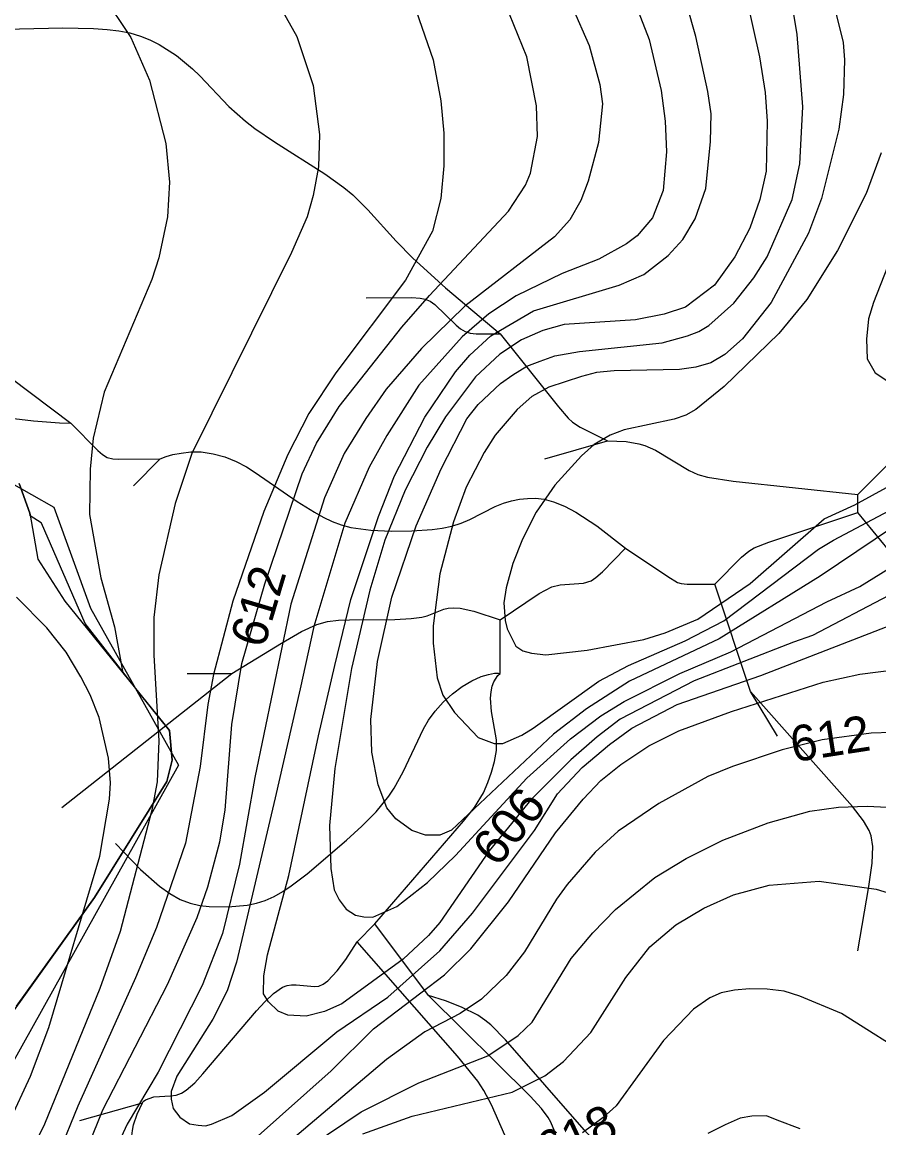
# Model space of a CAD drawing. Extents: x -709584 to -702006, y -1161789 to -1157496.
# Drawn here: x -705535.6 to -705296.2, y -1160169 to -1159859.9 of the extents above; entities that cross this region are included whole.
import ezdxf

# ---------------------------------------------------------------- set-up
doc = ezdxf.new("R2010")
doc.units = 0
for name, color, linetype in [('102_obvod PÚ', 7, 'Continuous'), ('120_vrstevnice hlavní', 7, 'Continuous'), ('121_vrstevnice hlavní_popis', 7, 'Continuous'), ('122_vrstevnice základní', 7, 'Continuous'), ('124_vrstevnice doplňková', 7, 'Continuous'), ('408_BPEJ_linie', 7, 'Continuous'), ('411_akumulovaný odtok', 7, 'Continuous'), ('419_LPIS PB', 7, 'Continuous')]:
    doc.layers.add(name, color=color, linetype=linetype)

msp = doc.modelspace()

# ---------------------------------------------------------------- linework, layer by layer
at = {"layer": '102_obvod PÚ'}
msp.add_lwpolyline([(-705551.84, -1159981.31), (-705526.72, -1159995.51), (-705516.48, -1160023.76), (-705491.92, -1160067.67), (-705561.96, -1160193.15)], dxfattribs=at)
at = {"layer": '120_vrstevnice hlavní'}
for points in [[(-705313.29, -1159836.56), (-705306.17, -1159865.63), (-705305.74, -1159870.47), (-705306.02, -1159880.16), (-705307.31, -1159889.85), (-705312.15, -1159909.23), (-705315.86, -1159918.92), (-705326.26, -1159938.3), (-705334.24, -1159948.42), (-705339.23, -1159952.83), (-705343.13, -1159955.12), (-705347.35, -1159956.4), (-705351.91, -1159956.97), (-705370.15, -1159957.4), (-705375.06, -1159957.88), (-705379.27, -1159958.96), (-705388.39, -1159961.96), (-705393.14, -1159964.54), (-705397.22, -1159968.22), (-705403.35, -1159975.35), (-705406.48, -1159980.19), (-705411.47, -1159989.88), (-705415.03, -1159999.57), (-705418.88, -1160014.11), (-705420.73, -1160028.64), (-705420.73, -1160033.49), (-705419.59, -1160043.18), (-705418.03, -1160048.02), (-705414.75, -1160052.87), (-705408.19, -1160059.85), (-705403.63, -1160061.56), (-705401.21, -1160061.56), (-705395.93, -1160059.21), (-705392.8, -1160057.28), (-705374.42, -1160044.17), (-705366.16, -1160039.76), (-705350.33, -1160032.84), (-705339.47, -1160027.29), (-705313.01, -1160007.27), (-705308.87, -1160004.7), (-705293.2, -1159996.44)], [(-705381.83, -1159855.65), (-705377.13, -1159866.48), (-705374.14, -1159877.31), (-705373.42, -1159882.73), (-705374.56, -1159893.56), (-705377.41, -1159904.39), (-705379.41, -1159909.8), (-705382.54, -1159915.22), (-705386.82, -1159919.92), (-705411.9, -1159939.3), (-705424.01, -1159951.12), (-705433.84, -1159962.53), (-705439.55, -1159970.68), (-705445.62, -1159980.46), (-705451.1, -1159992.92), (-705460.49, -1160022.66), (-705470.6, -1160071.11), (-705474.88, -1160095.33), (-705479.58, -1160114.71), (-705485.28, -1160129.24), (-705497.54, -1160153.47), (-705506.23, -1160168), (-705512.93, -1160182.54)], [(-705360.46, -1160062.27), (-705352.05, -1160058), (-705337.37, -1160052.58), (-705311.72, -1160044.46), (-705301.46, -1160042.18), (-705291.21, -1160040.9), (-705280.95, -1160040.61), (-705271.26, -1160041.47), (-705253.02, -1160044.6), (-705221.1, -1160047.88), (-705211.12, -1160047.88), (-705200.29, -1160046.31), (-705189.46, -1160043.18), (-705169.52, -1160034.2), (-705119.64, -1160009.26), (-705103.97, -1160003.71)], [(-705470.46, -1160171.99), (-705449.23, -1160153.04), (-705437.4, -1160141.35), (-705417.6, -1160126.25), (-705410.19, -1160118.98), (-705399.64, -1160105.87), (-705386.53, -1160086.5), (-705378.84, -1160077.09), (-705373.85, -1160071.96), (-705368.29, -1160067.4), (-705360.46, -1160062.27)], [(-705318.14, -1160169.28), (-705324.55, -1160166.86), (-705327.58, -1160165.67), (-705331.67, -1160165.72), (-705334.96, -1160166.3), (-705339.08, -1160168.14), (-705343.93, -1160170.57)]]:
    msp.add_lwpolyline(points, dxfattribs=at)
at = {"layer": '122_vrstevnice základní'}
for points in [[(-705313.85, -1159753.58), (-705306.75, -1159764.71), (-705298.98, -1159780.77), (-705294.12, -1159793.61), (-705290.23, -1159804.86), (-705284.65, -1159822.8), (-705281.82, -1159838.5), (-705279.54, -1159855.3), (-705278.95, -1159875.03), (-705281.52, -1159892.13), (-705286.93, -1159910.94), (-705297.62, -1159938.3), (-705299.06, -1159942.84), (-705299.61, -1159948.56), (-705299.46, -1159954.08), (-705297.21, -1159957.95), (-705291.96, -1159961.37), (-705287.5, -1159963.73), (-705284.34, -1159964.52)], [(-705293.34, -1160020.23), (-705314.72, -1160031.35), (-705319.99, -1160033.2), (-705347.74, -1160044.05), (-705368.48, -1160054.79), (-705374.86, -1160059.71), (-705382.23, -1160066.1), (-705393.47, -1160077.34), (-705405.06, -1160091.62), (-705418.88, -1160111.57), (-705422.01, -1160115.28), (-705429.14, -1160121.83), (-705446.24, -1160134.37), (-705451.08, -1160136.51), (-705456.21, -1160137.79), (-705461.34, -1160137.51), (-705464.05, -1160136.37), (-705466.76, -1160133.8), (-705468.18, -1160131.52), (-705468.04, -1160126.53), (-705467.04, -1160120.69), (-705461.06, -1160098.46), (-705452.79, -1160059.42), (-705448.23, -1160039.76), (-705443.69, -1160021.36), (-705435.98, -1159998.15), (-705431.56, -1159986.75), (-705423.01, -1159970.36), (-705414.46, -1159957.68), (-705410.47, -1159952.98), (-705404.63, -1159947.56), (-705392.66, -1159940.58), (-705368.72, -1159933.46), (-705361.88, -1159930.46), (-705355.04, -1159925.19), (-705350.91, -1159920.63), (-705347.49, -1159914.93), (-705344.5, -1159906.38), (-705343.21, -1159893.27), (-705343.07, -1159885.58), (-705343.93, -1159879.31), (-705347.35, -1159863.92), (-705352.19, -1159846.82)], [(-705466.47, -1159850.24), (-705458.78, -1159863.92), (-705454.22, -1159877.6), (-705452.51, -1159891.28), (-705452.79, -1159900.4), (-705454.22, -1159908.38), (-705455.93, -1159914.36), (-705460.34, -1159924.34), (-705488.13, -1159980.48), (-705492.83, -1159994.44), (-705497.39, -1160014.39), (-705498.82, -1160026.36), (-705498.82, -1160036.91), (-705497.39, -1160060.85), (-705497.82, -1160072.25), (-705499.39, -1160080.23), (-705508.22, -1160114.14), (-705513.92, -1160130.1), (-705529.31, -1160168), (-705534.3, -1160177.98)], [(-705365.87, -1160044.17), (-705377.84, -1160051.87), (-705387.1, -1160058.99), (-705415.6, -1160085.78), (-705418.88, -1160087.21), (-705422.87, -1160087.21), (-705426.72, -1160085.93), (-705431.13, -1160082.65), (-705433.7, -1160079.51), (-705436.12, -1160073.1), (-705437.83, -1160063.98), (-705438.12, -1160054.86), (-705436.26, -1160038.62), (-705432.27, -1160020.66), (-705425.43, -1160000.71), (-705418.45, -1159984.75), (-705411.33, -1159970.79), (-705408.19, -1159966.8), (-705401.92, -1159960.96), (-705398.5, -1159958.53), (-705394.58, -1159956.13), (-705390.81, -1159954.69), (-705386.7, -1159953.24), (-705379.84, -1159951.98), (-705356.75, -1159949.56), (-705349.63, -1159947.56), (-705346.5, -1159946.35), (-705343.64, -1159944.71), (-705336.66, -1159938.44), (-705331.11, -1159931.43), (-705327.4, -1159925.48), (-705320.42, -1159909.52), (-705318.28, -1159899.54), (-705317.42, -1159883.58), (-705318.99, -1159863.35), (-705320.84, -1159851.95)], [(-705364.73, -1159853.37), (-705360.31, -1159864.77), (-705357.04, -1159879.02), (-705355.9, -1159887.57), (-705355.47, -1159896.12), (-705356.47, -1159906.95), (-705359.46, -1159914.65), (-705363.73, -1159919.63), (-705366.73, -1159921.91), (-705374.42, -1159926.19), (-705384.68, -1159930.18), (-705397.51, -1159936.45), (-705405.2, -1159941.44), (-705412.61, -1159947.85), (-705424.72, -1159961.39), (-705433.69, -1159975.49), (-705438.6, -1159984.31), (-705445.38, -1159999.94), (-705454.06, -1160028.88), (-705457.92, -1160046.31), (-705464.91, -1160076.8), (-705475.73, -1160122.69), (-705478.3, -1160130.67), (-705482.29, -1160138.65), (-705492.41, -1160154.61), (-705493.97, -1160158.88), (-705493.96, -1160161.03), (-705493.4, -1160163.58), (-705491.55, -1160166.01), (-705488.84, -1160167.86), (-705486.42, -1160168.29), (-705484.39, -1160168.43), (-705482.72, -1160168), (-705477.02, -1160165.58), (-705467.9, -1160159.02), (-705447.66, -1160142.21), (-705433.41, -1160132.52), (-705418.88, -1160119.55), (-705409.76, -1160109.01), (-705392.38, -1160085.93), (-705385.96, -1160075.67), (-705379.12, -1160068.26), (-705371.43, -1160061.84)], [(-705333.1, -1159853.66), (-705329.54, -1159869.62), (-705327.97, -1159879.59), (-705327.4, -1159887.57), (-705327.68, -1159901.54), (-705329.39, -1159909.52), (-705332.24, -1159917.5), (-705336.38, -1159925.48), (-705342.08, -1159933.46), (-705350.2, -1159939.58), (-705356.18, -1159941.58), (-705364.16, -1159943.15), (-705384.11, -1159944.43), (-705390.1, -1159946.14), (-705396.08, -1159948.7), (-705402.07, -1159952.69), (-705408.91, -1159959.11), (-705417.31, -1159970.22), (-705422.44, -1159978.77), (-705428.57, -1159990.74), (-705434.27, -1160004.7), (-705438.4, -1160018.67), (-705443.53, -1160040.61), (-705448.23, -1160068.54), (-705449.66, -1160084.5), (-705449.37, -1160096.47), (-705448.38, -1160102.45), (-705446.95, -1160105.3), (-705445.03, -1160107.86), (-705442.39, -1160109.58), (-705440.12, -1160109.99), (-705437.55, -1160110.15), (-705430.85, -1160107.16), (-705422.3, -1160100.46), (-705414.46, -1160092.91), (-705394.51, -1160071.25), (-705382.32, -1160060.28), (-705373.85, -1160053.86), (-705367.3, -1160049.87), (-705351.76, -1160042.04), (-705337.52, -1160035.91), (-705310.73, -1160021.94), (-705301.46, -1160017.67), (-705293.63, -1160012.82)], [(-705425.43, -1159856.79), (-705420.73, -1159870.47), (-705418.59, -1159881.87), (-705417.74, -1159890.99), (-705417.74, -1159900.11), (-705418.59, -1159909.23), (-705420.87, -1159918.35), (-705428.43, -1159932.03), (-705447.95, -1159957.97), (-705455.5, -1159969.36), (-705461.34, -1159980.76), (-705468.04, -1159996.72), (-705476.73, -1160021.8), (-705482.08, -1160042.32), (-705483.69, -1160050.67), (-705485.85, -1160067.97), (-705489.93, -1160089.4), (-705498.03, -1160113), (-705503.93, -1160127.1), (-705520.03, -1160162.95), (-705525.32, -1160175.98)], [(-705517.06, -1160173.99), (-705513.07, -1160164.01), (-705494.97, -1160128.96), (-705486.71, -1160110.25), (-705483.71, -1160101.6), (-705480.3, -1160089.06), (-705478.87, -1160080.23), (-705477.02, -1160056.29), (-705474.17, -1160039.19), (-705467.76, -1160016.96), (-705457.35, -1159986.18), (-705453.36, -1159977.63), (-705446.95, -1159967.37), (-705429.48, -1159945.22), (-705421.73, -1159936.31), (-705399.64, -1159912.79), (-705394.94, -1159905.53), (-705393.52, -1159902.11), (-705391.52, -1159891.85), (-705391.81, -1159883.3), (-705394.51, -1159869.62), (-705399.36, -1159857.65)], [(-705295.48, -1159896.41), (-705299.75, -1159907.81), (-705307.73, -1159923.77), (-705316.28, -1159937.45), (-705324.12, -1159946.99), (-705339.37, -1159961.81), (-705347.35, -1159968.22), (-705350.09, -1159969.8), (-705353.33, -1159970.93), (-705367.3, -1159973.92), (-705371.29, -1159975.35), (-705375.68, -1159977.95), (-705379.27, -1159981.19), (-705386.68, -1159989.31), (-705391.95, -1159996.86), (-705395.8, -1160004.42), (-705398.5, -1160011.26), (-705400.35, -1160018.1), (-705400.97, -1160022.22), (-705400.64, -1160027.22), (-705400.07, -1160029.5), (-705397.65, -1160034.34), (-705395.67, -1160035.64), (-705393.23, -1160036.34), (-705389.24, -1160036.76), (-705377.7, -1160035.48), (-705361.88, -1160032.49), (-705355.9, -1160030.64), (-705346.78, -1160026.79), (-705332.1, -1160016.81), (-705311.44, -1159998.72), (-705302.89, -1159994.87), (-705293.02, -1159989.43)], [(-705089.72, -1159939.87), (-705107.99, -1159938.07), (-705121.64, -1159937.45), (-705133.04, -1159938.02), (-705146.72, -1159942.01), (-705171.8, -1159951.55), (-705196.87, -1159963.24), (-705203.71, -1159965.8), (-705217.39, -1159969.22), (-705226.51, -1159970.65), (-705245.04, -1159972.07), (-705260.43, -1159975.35), (-705263.85, -1159977.2), (-705275.1, -1159986.46), (-705292.06, -1160001), (-705312.58, -1160014.82), (-705340.79, -1160032.35), (-705365.87, -1160044.17)], [(-705371.43, -1160061.84), (-705365.17, -1160057.33), (-705352.5, -1160050.68), (-705329.1, -1160042.53), (-705292.63, -1160028.36), (-705278.95, -1160024.22), (-705270.4, -1160022.66), (-705258.43, -1160021.94), (-705238.2, -1160022.66), (-705222.52, -1160024.51), (-705207.42, -1160023.8), (-705191.46, -1160020.09), (-705178.49, -1160014.39), (-705158.4, -1160003.56), (-705148.14, -1159998.72), (-705138.17, -1159995.16), (-705128.19, -1159992.59), (-705104.25, -1159988.74)], [(-705539.15, -1160167.29), (-705533.3, -1160154.61), (-705528.17, -1160140.93), (-705513.92, -1160093.05), (-705511.22, -1160077.09), (-705510.93, -1160072.53), (-705511.5, -1160065.69), (-705514.07, -1160054.29), (-705516.54, -1160047.92), (-705519.2, -1160042.89), (-705523.33, -1160036.05), (-705528.74, -1160029.21), (-705537.15, -1160020.66)], [(-705286.93, -1160058.28), (-705298.33, -1160058.71), (-705312.01, -1160060.56), (-705323.15, -1160063.34), (-705337.09, -1160067.97), (-705343.93, -1160070.82), (-705357.61, -1160078.37), (-705369.01, -1160086.07), (-705375.42, -1160091.91), (-705383.26, -1160101.03), (-705386.21, -1160105.1), (-705395.23, -1160119.84), (-705400.35, -1160126.39), (-705407.2, -1160133.09), (-705413.18, -1160137.08), (-705423.01, -1160142.21)], [(-705454.83, -1160173.91), (-705440.82, -1160164.58), (-705424.72, -1160156.46), (-705405.48, -1160148.91), (-705396.94, -1160143.21), (-705393.09, -1160139.5), (-705382.12, -1160121.69), (-705376.12, -1160114.51), (-705369.72, -1160107.94), (-705358.75, -1160099.03), (-705350.05, -1160093.76), (-705339.8, -1160088.63), (-705327.11, -1160083.79), (-705315.43, -1160080.51), (-705307.45, -1160079.37), (-705299.47, -1160079.08), (-705288.35, -1160079.66)], [(-705440.4, -1160170.71), (-705426.57, -1160165.72), (-705398.65, -1160159.02), (-705389.53, -1160154.46), (-705384.25, -1160150.47), (-705376.7, -1160142.35), (-705366.87, -1160126.96), (-705360.17, -1160118.41), (-705352.9, -1160112.29), (-705345.07, -1160107.58), (-705336.8, -1160103.88), (-705326.83, -1160101.17), (-705312.86, -1160100.03), (-705296.91, -1160102.31), (-705288.35, -1160104.88)], [(-705239.05, -1160176.55), (-705253.16, -1160166.29), (-705260.71, -1160162.02), (-705274.68, -1160156.03), (-705285.65, -1160150.33), (-705306.59, -1160137.08), (-705318.28, -1160132.24), (-705322.61, -1160130.81), (-705327.4, -1160130.24), (-705332.3, -1160130.18), (-705336.52, -1160130.53), (-705340.19, -1160131.31), (-705343.36, -1160132.66), (-705347.92, -1160135.8), (-705356.32, -1160144.63), (-705369.58, -1160162.87), (-705373.21, -1160166.17), (-705378.98, -1160170.42)], [(-705423.01, -1160142.21), (-705433.8, -1160149.94), (-705478.3, -1160187.67)]]:
    msp.add_lwpolyline(points, dxfattribs=at)
at = {"layer": '124_vrstevnice doplňková'}
msp.add_lwpolyline([(-705538.09, -1159825.72), (-705534.58, -1159830.43), (-705516.77, -1159847.82), (-705513.35, -1159851.95), (-705505.23, -1159864.2), (-705499.96, -1159876.17), (-705495.4, -1159893.84), (-705494.4, -1159904.67), (-705494.97, -1159914.36), (-705497.39, -1159925.76), (-705499.39, -1159931.89), (-705512.64, -1159963.38), (-705515.78, -1159976.2), (-705516.63, -1159984.9), (-705516.77, -1159997.58), (-705513.64, -1160015.25), (-705509.79, -1160028.93), (-705507.51, -1160041.32)], dxfattribs=at)
at = {"layer": '408_BPEJ_linie'}
msp.add_lwpolyline([(-705537.14, -1160135.01), (-705515.42, -1160104.62), (-705495.15, -1160072.23), (-705493.65, -1160066.21), (-705494.4, -1160057.92), (-705502.54, -1160047.88), (-705518, -1160028), (-705530.2, -1160000), (-705530.24, -1159999.89), (-705530.3, -1159999.87), (-705533.32, -1159997.94), (-705533.44, -1159997.22), (-705536.45, -1159988.93)], dxfattribs=at)
at = {"layer": '411_akumulovaný odtok'}
for p, q in [((-705389.49, -1159982), (-705371.99, -1159977)), ((-705504.49, -1159989.5), (-705496.99, -1159982)), ((-705301.99, -1159997), (-705301.99, -1159992)), ((-705279.49, -1160024.5), (-705301.99, -1159997)), ((-705331.99, -1160047), (-705341.99, -1160017)), ((-705401.99, -1160042), (-705401.99, -1160027)), ((-705524.49, -1160079.5), (-705476.99, -1160042)), ((-705489.49, -1160042), (-705476.99, -1160042)), ((-705324.49, -1160059.5), (-705331.99, -1160047)), ((-705441.99, -1160117), (-705436.99, -1160112)), ((-705421.99, -1160132), (-705436.99, -1160112)), ((-705519.49, -1160167), (-705501.99, -1160162))]:
    msp.add_line(p, q, dxfattribs=at)
for points in [[(-705544.49, -1159862), (-705524.2, -1159861.53), (-705515.68, -1159861.68), (-705511.86, -1159861.93), (-705508.56, -1159862.33), (-705505.49, -1159862.94), (-705502.52, -1159863.8), (-705499.88, -1159864.86), (-705497.33, -1159866.15), (-705492.48, -1159869.25), (-705487.99, -1159872.92), (-705485.89, -1159874.95), (-705477.82, -1159883.48), (-705473.19, -1159887.61), (-705470.56, -1159889.6), (-705465.08, -1159893.33), (-705451.02, -1159902.27), (-705445.66, -1159906.12), (-705443.14, -1159908.22), (-705438.98, -1159912.35), (-705431.11, -1159921.18), (-705426.45, -1159925.89), (-705417.26, -1159934.15), (-705401.99, -1159947)], [(-705439.49, -1159937), (-705426.72, -1159936.9), (-705424.39, -1159937.05), (-705422.92, -1159937.34), (-705421.54, -1159937.93), (-705420.25, -1159938.85), (-705414.31, -1159944.59), (-705413.08, -1159945.62), (-705411.75, -1159946.43), (-705410.39, -1159946.86), (-705408.73, -1159947.06), (-705401.99, -1159947)], [(-705401.99, -1159947), (-705385.7, -1159967.43), (-705382.97, -1159970.61), (-705381.77, -1159971.74), (-705379.68, -1159973.16), (-705371.99, -1159977)], [(-705551.99, -1159957), (-705544.64, -1159956.95), (-705542.72, -1159957.22), (-705541.51, -1159957.64), (-705538.64, -1159959.46), (-705521.99, -1159972)], [(-705545.09, -1159969.91), (-705532.46, -1159971.39), (-705525.14, -1159971.95), (-705521.99, -1159972)], [(-705521.99, -1159972), (-705514.42, -1159979.68), (-705513.18, -1159980.78), (-705511.82, -1159981.61), (-705510.24, -1159981.98), (-705508.55, -1159982.07), (-705496.99, -1159982)], [(-705371.99, -1159977), (-705366.77, -1159977.15), (-705363.23, -1159977.76), (-705361.56, -1159978.27), (-705358.63, -1159979.58), (-705349.22, -1159985.26), (-705346.75, -1159986.36), (-705344.01, -1159987.13), (-705336.86, -1159988.22), (-705301.99, -1159992)], [(-705496.99, -1159982), (-705495.34, -1159981.32), (-705493.51, -1159980.82), (-705491.18, -1159980.36), (-705488.49, -1159980.07), (-705485.55, -1159980.08), (-705482.25, -1159980.55), (-705478.95, -1159981.47), (-705475.8, -1159982.72), (-705472.92, -1159984.2), (-705470.43, -1159985.77), (-705458.69, -1159993.91), (-705453.91, -1159996.93), (-705451.46, -1159998.29), (-705448.96, -1159999.48), (-705446.39, -1160000.45), (-705443.69, -1160001.16), (-705438.11, -1160001.96), (-705432.39, -1160002.23), (-705426.65, -1160002.15), (-705420.97, -1160001.73), (-705418.2, -1160001.33), (-705415.49, -1160000.77), (-705412.87, -1159999.98), (-705410.45, -1159998.96), (-705403.44, -1159995.34), (-705401.05, -1159994.34), (-705398.87, -1159993.7), (-705396.64, -1159993.27), (-705394.36, -1159993.05), (-705392.08, -1159993.03), (-705389.69, -1159993.29), (-705387.06, -1159993.98), (-705384, -1159995.23), (-705380.89, -1159996.88), (-705374.99, -1160000.75), (-705366.99, -1160007)], [(-705301.99, -1159992), (-705294.05, -1159983.98), (-705292.87, -1159982.94), (-705292.28, -1159982.62), (-705291.69, -1159982.6), (-705290.81, -1159983.11), (-705286.99, -1159987)], [(-705341.99, -1160017), (-705334.51, -1160009.46), (-705332.5, -1160007.81), (-705331.01, -1160006.91), (-705326.87, -1160005.25), (-705301.99, -1159997)], [(-705401.99, -1160027), (-705391.09, -1160019.67), (-705387.57, -1160017.76), (-705385.25, -1160017.2), (-705378.74, -1160016.78), (-705376.54, -1160016.07), (-705375.24, -1160015.2), (-705373.41, -1160013.59), (-705366.99, -1160007)], [(-705366.99, -1160007), (-705355.18, -1160014.93), (-705352.39, -1160016.53), (-705351.38, -1160016.85), (-705349.77, -1160017.04), (-705341.99, -1160017)], [(-705476.99, -1160042), (-705463.15, -1160033.48), (-705457.56, -1160030.25), (-705453.25, -1160028.28), (-705450.27, -1160027.49), (-705447.21, -1160027.12), (-705444.09, -1160026.97), (-705431.47, -1160026.9), (-705426.83, -1160026.67), (-705423.86, -1160026.25), (-705422.44, -1160025.9), (-705417.72, -1160024.06), (-705416.52, -1160023.74), (-705414.95, -1160023.64), (-705413.18, -1160023.78), (-705409.34, -1160024.58), (-705401.99, -1160027)], [(-705509.49, -1160089.5), (-705502.52, -1160096.8), (-705497.22, -1160101.44), (-705494.36, -1160103.49), (-705491.47, -1160105.14), (-705488.62, -1160106.25), (-705485.97, -1160106.83), (-705483.34, -1160107.13), (-705478, -1160107.25), (-705472.72, -1160106.75), (-705470.14, -1160106.21), (-705467.65, -1160105.43), (-705465.17, -1160104.31), (-705462.78, -1160102.94), (-705460.45, -1160101.4), (-705455.91, -1160097.98), (-705444.93, -1160088.62), (-705440.7, -1160084.71), (-705436.69, -1160080.65), (-705433.1, -1160076.3), (-705431.65, -1160074.1), (-705429.1, -1160069.47), (-705423.38, -1160057.44), (-705421.99, -1160055.02), (-705420.19, -1160052.53), (-705417.91, -1160050.01), (-705415.34, -1160047.69), (-705412.63, -1160045.66), (-705409.9, -1160044.03), (-705407.31, -1160042.86), (-705405.26, -1160042.24), (-705403.59, -1160041.94), (-705402.45, -1160041.88), (-705401.99, -1160042)], [(-705436.99, -1160112), (-705412.22, -1160083.29), (-705409.19, -1160079.42), (-705406.68, -1160075.32), (-705405.43, -1160072.47), (-705404.38, -1160069.54), (-705403.55, -1160066.56), (-705403.01, -1160063.56), (-705402.98, -1160060.55), (-705404.41, -1160052.58), (-705404.66, -1160048.87), (-705404.54, -1160047.12), (-705404.21, -1160045.54), (-705403.75, -1160044.32), (-705402.68, -1160042.6), (-705401.99, -1160042)], [(-705301.99, -1160119.5), (-705298.92, -1160101.54), (-705298.01, -1160095.06), (-705297.82, -1160090.35), (-705298.3, -1160087.39), (-705298.86, -1160085.93), (-705300.48, -1160083.17), (-705303.57, -1160079.21), (-705331.99, -1160047)], [(-705501.99, -1160162), (-705501.75, -1160161.64), (-705501.09, -1160161.18), (-705498.81, -1160160.33), (-705494.11, -1160160.07), (-705492.52, -1160159.85), (-705491.03, -1160159.3), (-705489.72, -1160158.5), (-705487.38, -1160156.42), (-705485.07, -1160153.95), (-705470.09, -1160136.3), (-705467.75, -1160133.75), (-705465.35, -1160131.46), (-705462.85, -1160129.73), (-705461.53, -1160129.21), (-705460.29, -1160129.01), (-705459.01, -1160129.02), (-705453.86, -1160129.52), (-705452.65, -1160129.37), (-705451.43, -1160128.86), (-705450.14, -1160127.92), (-705447.55, -1160125.17), (-705445.15, -1160121.94), (-705441.99, -1160117)], [(-705396.99, -1160179.5), (-705404.44, -1160162.6), (-705406.56, -1160158.54), (-705408.2, -1160156), (-705413.93, -1160148.97), (-705441.99, -1160117)], [(-705344.49, -1160194.5), (-705363.97, -1160182.23), (-705368.67, -1160178.96), (-705371.63, -1160176.59), (-705374.47, -1160173.92), (-705378.49, -1160169.62), (-705400.51, -1160144.41), (-705404.59, -1160140.24), (-705406.27, -1160138.87), (-705408.24, -1160137.54), (-705412.78, -1160135.24), (-705417.24, -1160133.51), (-705421.99, -1160132)], [(-705381.99, -1160197), (-705385.59, -1160174.43), (-705386.69, -1160170.11), (-705387.8, -1160167.42), (-705388.58, -1160166.11), (-705390.44, -1160163.65), (-705393.64, -1160160.17), (-705421.99, -1160132)], [(-705531.99, -1160212), (-705519.5, -1160202.9), (-705516.49, -1160200.31), (-705514.91, -1160198.49), (-705514.34, -1160197.53), (-705513.99, -1160196.52), (-705513.89, -1160195.44), (-705513.99, -1160194.31), (-705514.92, -1160189.7), (-705514.98, -1160188.6), (-705514.83, -1160187.56), (-705514.41, -1160186.59), (-705512.98, -1160184.82), (-705506.07, -1160179.24), (-705504.64, -1160177.61), (-705504.25, -1160176.75), (-705504.16, -1160175.84), (-705504.81, -1160172.67), (-705504.9, -1160171.27), (-705504.76, -1160169.74), (-705504.43, -1160168.16), (-705503.45, -1160165.15), (-705501.99, -1160162)]]:
    msp.add_lwpolyline(points, dxfattribs=at)
at = {"layer": '419_LPIS PB'}
msp.add_lwpolyline([(-705536.45, -1159988.93), (-705533.44, -1159997.22), (-705531.19, -1160010.02), (-705523.68, -1160021.77), (-705494.4, -1160057.92), (-705493.65, -1160066.21), (-705495.15, -1160072.23), (-705515.42, -1160104.62), (-705543.95, -1160144.54)], dxfattribs=at)

# ---------------------------------------------------------------- texts
at = {"layer": '121_vrstevnice hlavní_popis'}
for s, rotation, p in [('612', 73.4152, (-705468.03, -1160035.28)), ('612', 8.7996, (-705320.06, -1160066.83)), ('606', 50.8003, (-705402.78, -1160096.5)), ('618', 25.0182, (-705388.62, -1160180.51))]:
    msp.add_text(s, height=10, rotation=rotation, dxfattribs=at).set_placement(p)

doc.saveas('drawing.dxf')
